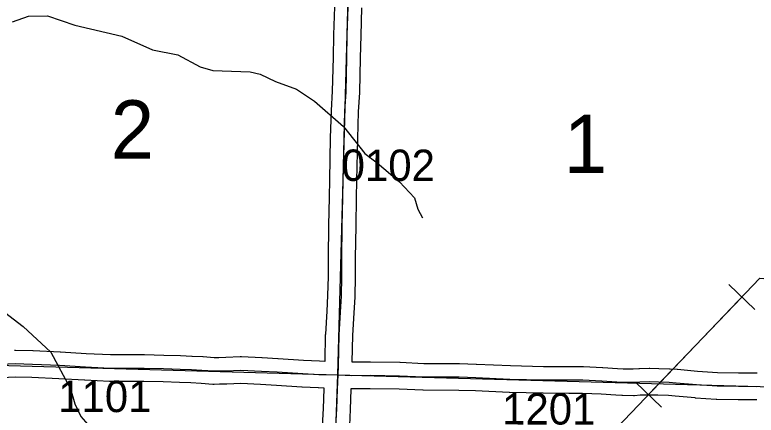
# Model space of a CAD drawing. Extents: x -157.2 to -99.3, y 12.2 to 46.2.
# Drawn here: x -118.686 to -117.032, y 27.1 to 27.992 of the extents above; entities that cross this region are included whole.
import ezdxf

# ---------------------------------------------------------------- set-up
doc = ezdxf.new("R2010")
doc.units = 0
for name, color, linetype in [('tdCoHydroRiver', 7, 'Continuous'), ('tdCoPipe', 7, 'Continuous'), ('tdCoSecRdNmbr', 7, 'Continuous'), ('tdCoSecRteBand', 7, 'Continuous'), ('tdCoSecRteCL', 7, 'Continuous'), ('tdCoSectLine', 7, 'Continuous'), ('tdCoSectNmbr', 7, 'Continuous'), ('tdCoSurfGravel', 7, 'Continuous')]:
    doc.layers.add(name, color=color, linetype=linetype)

msp = doc.modelspace()

# ---------------------------------------------------------------- linework, layer by layer
at = {"layer": 'tdCoHydroRiver'}
for points in [[(-118.6912, 27.9765), (-118.6562, 27.9897), (-118.6135, 27.9901), (-118.5526, 27.9695), (-118.4475, 27.9446), (-118.3789, 27.9143), (-118.3224, 27.9033), (-118.2726, 27.8767), (-118.2445, 27.868), (-118.1609, 27.8657), (-118.139, 27.8604), (-118.1047, 27.8437), (-118.0578, 27.8266), (-118.0175, 27.8003), (-117.9528, 27.7433), (-117.9055, 27.6836), (-117.8777, 27.6623), (-117.8284, 27.6199), (-117.7946, 27.5843), (-117.7874, 27.5589), (-117.7769, 27.5396)], [(-119.1047, 27.4916), (-119.084, 27.472), (-119.0324, 27.4752), (-118.9922, 27.4676), (-118.9475, 27.4442), (-118.9189, 27.4196), (-118.9014, 27.3985), (-118.8813, 27.3853), (-118.8151, 27.3835), (-118.7978, 27.3799), (-118.7201, 27.3367), (-118.6675, 27.2974), (-118.6059, 27.2405), (-118.5624, 27.1589), (-118.5523, 27.1255), (-118.5389, 27.0967), (-118.5236, 27.0789), (-118.4595, 27.0551), (-118.41, 27.0206), (-118.3634, 26.9925)]]:
    msp.add_lwpolyline(points, dxfattribs=at)
at = {"layer": 'tdCoPipe'}
for p, q in [((-117.0349, 27.3352), (-117.0931, 27.391)), ((-117.2433, 27.1179), (-117.3013, 27.1736))]:
    msp.add_line(p, q, dxfattribs=at)
for points in [[(-119.4133, 23.3327), (-118.333, 25.1143), (-118.3187, 25.3672), (-117.6223, 26.3197), (-117.3909, 27.0221), (-117.0238, 27.405), (-116.786, 27.3853), (-116.0353, 28.8965), (-115.8147, 28.963), (-115.031, 30.6247), (-114.8226, 30.6278), (-113.9839, 31.9526), (-113.7493, 31.9569), (-113.0964, 33.545), (-113.0972, 33.7644), (-112.3442, 33.9392), (-112.3543, 34.3663), (-112.164, 34.6114)], [(-117.2724, 27.1458), (-117.064, 27.3631)]]:
    msp.add_lwpolyline(points, dxfattribs=at)
at = {"layer": 'tdCoSecRteBand'}
for points in [[(-117.9941, 27.2205), (-117.9929, 27.2797), (-117.9928, 27.2802), (-117.9928, 27.2808), (-117.9898, 27.3316), (-117.9898, 27.3317), (-117.9898, 27.3317), (-117.9877, 27.3664), (-117.9867, 27.4094), (-117.9867, 27.45), (-117.9867, 27.4502), (-117.9867, 27.4504), (-117.9857, 27.5226), (-117.9857, 27.5227), (-117.9857, 27.5228), (-117.9845, 27.5859), (-117.9837, 27.6244), (-117.9837, 27.6244), (-117.9837, 27.6244), (-117.9818, 27.7179), (-117.9818, 27.718), (-117.9817, 27.7181), (-117.98, 27.7783), (-117.98, 27.7788), (-117.98, 27.7793), (-117.9773, 27.8221), (-117.9756, 27.8974), (-117.9746, 27.9475), (-117.9746, 27.9476), (-117.9746, 27.9478), (-117.9726, 28.0101)], [(-117.9127, 28.0083), (-117.9146, 27.9461), (-117.9156, 27.8962), (-117.9156, 27.8962), (-117.9156, 27.8961), (-117.9173, 27.8202), (-117.9173, 27.8196), (-117.9174, 27.819), (-117.9201, 27.7761), (-117.9218, 27.7165), (-117.9237, 27.6232), (-117.9245, 27.5848), (-117.9245, 27.5848), (-117.9245, 27.5848), (-117.9257, 27.5217), (-117.9267, 27.4497), (-117.9267, 27.409), (-117.9267, 27.4087), (-117.9267, 27.4083), (-117.9277, 27.3644), (-117.9277, 27.3638), (-117.9277, 27.3632), (-117.93, 27.328), (-117.9329, 27.2779), (-117.9341, 27.2186), (-117.9337, 27.2186), (-117.8934, 27.2189), (-117.893, 27.2189), (-117.8927, 27.2189), (-117.8276, 27.2179), (-117.8271, 27.2179), (-117.8267, 27.2179), (-117.7741, 27.2154), (-117.6951, 27.2152), (-117.6946, 27.2152), (-117.6942, 27.2152), (-117.6567, 27.2139), (-117.6565, 27.2139), (-117.6563, 27.2139), (-117.5807, 27.2105), (-117.5071, 27.2088), (-117.4497, 27.2085), (-117.4189, 27.2085), (-117.4183, 27.2085), (-117.4176, 27.2085), (-117.3751, 27.2065), (-117.3748, 27.2065), (-117.3745, 27.2065), (-117.3416, 27.2043), (-117.3294, 27.2036), (-117.3067, 27.2034), (-117.2944, 27.2042), (-117.2936, 27.2043), (-117.2929, 27.2043), (-117.2709, 27.2048), (-117.2702, 27.2048), (-117.2695, 27.2048), (-117.2498, 27.2043), (-117.2497, 27.2043), (-117.2496, 27.2043), (-117.2254, 27.2036), (-117.2247, 27.2036), (-117.224, 27.2035), (-117.2082, 27.2023), (-117.208, 27.2022), (-117.2078, 27.2022), (-117.1632, 27.1981), (-117.1184, 27.1949), (-117.0717, 27.1945), (-117.0716, 27.1945), (-117.0716, 27.1945), (-117.0302, 27.194)], [(-118.6872, 27.245), (-118.686, 27.245), (-118.6848, 27.245), (-118.6461, 27.2438), (-118.6459, 27.2438), (-118.6457, 27.2438), (-118.585, 27.241), (-118.5848, 27.241), (-118.5846, 27.241), (-118.5273, 27.2376), (-118.4729, 27.2349), (-118.398, 27.2349), (-118.3976, 27.2349), (-118.3973, 27.2349), (-118.3539, 27.2339), (-118.3537, 27.2339), (-118.3536, 27.2339), (-118.3166, 27.2327), (-118.3165, 27.2327), (-118.3164, 27.2327), (-118.2913, 27.2317), (-118.2911, 27.2317), (-118.2909, 27.2317), (-118.2672, 27.2304), (-118.2669, 27.2304), (-118.2665, 27.2304), (-118.2413, 27.2285), (-118.2312, 27.2287), (-118.2311, 27.2287), (-118.231, 27.2287), (-118.2154, 27.229), (-118.1836, 27.2304), (-118.1822, 27.2305), (-118.1807, 27.2304), (-118.1349, 27.2282), (-118.1348, 27.2282), (-118.1347, 27.2282), (-118.0992, 27.2262), (-118.099, 27.2262), (-118.0989, 27.2262), (-118.0424, 27.2225), (-118.0067, 27.2208), (-117.9943, 27.2205), (-117.9941, 27.2205)], [(-118.0005, 27.0622), (-117.9978, 27.115), (-117.9965, 27.159), (-117.9965, 27.1593), (-117.9965, 27.1595), (-117.9965, 27.1605), (-118.0087, 27.1609), (-118.009, 27.1609), (-118.0093, 27.1609), (-118.0455, 27.1626), (-118.0458, 27.1626), (-118.046, 27.1626), (-118.1026, 27.1663), (-118.1379, 27.1683), (-118.1822, 27.1704), (-118.2131, 27.169), (-118.2136, 27.169), (-118.214, 27.169), (-118.23, 27.1687), (-118.2415, 27.1685), (-118.2429, 27.1685), (-118.2443, 27.1686), (-118.2706, 27.1705), (-118.2938, 27.1717), (-118.3187, 27.1727), (-118.3554, 27.1739), (-118.3983, 27.1749), (-118.4737, 27.1749), (-118.4744, 27.1749), (-118.4752, 27.1749), (-118.5304, 27.1777), (-118.5306, 27.1777), (-118.5307, 27.1777), (-118.588, 27.1811), (-118.6482, 27.1838), (-118.6855, 27.185), (-118.7317, 27.1828)], [(-117.0309, 27.134), (-117.0723, 27.1345), (-117.1199, 27.135), (-117.1208, 27.135), (-117.1216, 27.135), (-117.1678, 27.1382), (-117.1681, 27.1383), (-117.1685, 27.1383), (-117.2131, 27.1425), (-117.228, 27.1436), (-117.2514, 27.1443), (-117.2703, 27.1448), (-117.2908, 27.1444), (-117.3036, 27.1434), (-117.3048, 27.1433), (-117.3061, 27.1433), (-117.3307, 27.1436), (-117.3314, 27.1436), (-117.3321, 27.1436), (-117.3452, 27.1444), (-117.3453, 27.1444), (-117.3455, 27.1444), (-117.3782, 27.1466), (-117.4196, 27.1485), (-117.4498, 27.1485), (-117.4498, 27.1485), (-117.4499, 27.1485), (-117.5076, 27.1488), (-117.5079, 27.1488), (-117.5082, 27.1488), (-117.5824, 27.1505), (-117.5827, 27.1505), (-117.5831, 27.1505), (-117.6588, 27.154), (-117.6957, 27.1552), (-117.7749, 27.1554), (-117.7755, 27.1554), (-117.7762, 27.1555), (-117.829, 27.1579), (-117.8933, 27.1589), (-117.9339, 27.1586), (-117.9345, 27.1586), (-117.935, 27.1586), (-117.9365, 27.1587), (-117.9365, 27.1583), (-117.9365, 27.1583), (-117.9366, 27.1572), (-117.9378, 27.113), (-117.9378, 27.1126), (-117.9378, 27.1123), (-117.9405, 27.059)]]:
    msp.add_lwpolyline(points, dxfattribs=at)
at = {"layer": 'tdCoSecRteCL'}
for points in [[(-117.9652, 27.1896), (-117.9643, 27.2095), (-117.9629, 27.2791), (-117.9599, 27.3299), (-117.9577, 27.3651), (-117.9567, 27.409), (-117.9567, 27.45), (-117.9557, 27.5222), (-117.9545, 27.5853), (-117.9537, 27.6238), (-117.9518, 27.7173), (-117.95, 27.7774), (-117.9473, 27.8208), (-117.9456, 27.8968), (-117.9446, 27.9469), (-117.9426, 28.0093)], [(-118.7331, 27.2128), (-118.6858, 27.215), (-118.6471, 27.2138), (-118.5864, 27.2111), (-118.5289, 27.2076), (-118.4737, 27.2049), (-118.398, 27.2049), (-118.3546, 27.2039), (-118.3176, 27.2027), (-118.2924, 27.2017), (-118.2688, 27.2005), (-118.2421, 27.1985), (-118.2305, 27.1987), (-118.2145, 27.199), (-118.1822, 27.2005), (-118.1363, 27.1982), (-118.1008, 27.1963), (-118.0441, 27.1926), (-118.0078, 27.1909), (-117.9652, 27.1896)], [(-118.0028, 26.216), (-118.0019, 26.2182), (-118.0008, 26.2206), (-117.9999, 26.2265), (-117.9994, 26.2551), (-117.9954, 26.3375), (-117.9917, 26.4645), (-117.9905, 26.4911), (-117.9875, 26.5437), (-117.9865, 26.5997), (-117.986, 26.6524), (-117.9826, 26.7077), (-117.9809, 26.7619), (-117.9801, 26.7888), (-117.9786, 26.8369), (-117.9764, 26.8771), (-117.9749, 26.92), (-117.9742, 26.9538), (-117.9732, 27.0142), (-117.9705, 27.0606), (-117.9678, 27.1138), (-117.9666, 27.1582), (-117.9652, 27.1896)], [(-117.9652, 27.1896), (-117.9341, 27.1886), (-117.8932, 27.1889), (-117.8281, 27.1879), (-117.7748, 27.1854), (-117.6951, 27.1852), (-117.6577, 27.1839), (-117.5817, 27.1805), (-117.5075, 27.1788), (-117.4498, 27.1785), (-117.4189, 27.1785), (-117.3765, 27.1765), (-117.3435, 27.1743), (-117.3304, 27.1736), (-117.3058, 27.1733), (-117.2922, 27.1743), (-117.2702, 27.1748), (-117.2505, 27.1743), (-117.2263, 27.1736), (-117.2106, 27.1724), (-117.1657, 27.1682), (-117.1196, 27.165), (-117.072, 27.1645), (-117.0305, 27.164)]]:
    msp.add_lwpolyline(points, dxfattribs=at)
at = {"layer": 'tdCoSectLine'}
for points in [[(-117.9656, 27.1896), (-117.9392, 28.1664)], [(-118.9628, 27.2182), (-117.9656, 27.1896)], [(-118.0017, 26.1916), (-117.9656, 27.1896)], [(-117.9656, 27.1896), (-116.9699, 27.1621)]]:
    msp.add_lwpolyline(points, dxfattribs=at)
at = {"layer": 'tdCoSurfGravel'}
for points in [[(-117.9705, 27.0606), (-117.9678, 27.1138), (-117.9666, 27.1582), (-117.9652, 27.1896), (-117.9643, 27.2095), (-117.9629, 27.2791), (-117.9599, 27.3299), (-117.9577, 27.3651), (-117.9567, 27.409), (-117.9567, 27.45), (-117.9557, 27.5222), (-117.9545, 27.5853), (-117.9537, 27.6238), (-117.9518, 27.7173), (-117.95, 27.7774), (-117.9473, 27.8208), (-117.9456, 27.8968), (-117.9446, 27.9469), (-117.9426, 28.0093), (-117.9407, 28.0943), (-117.9394, 28.1459), (-117.9388, 28.1664)], [(-118.7331, 27.2128), (-118.6858, 27.215), (-118.6471, 27.2138), (-118.5864, 27.2111), (-118.5289, 27.2076), (-118.4737, 27.2049), (-118.398, 27.2049), (-118.3546, 27.2039), (-118.3176, 27.2027), (-118.2924, 27.2017), (-118.2688, 27.2005), (-118.2421, 27.1985), (-118.2305, 27.1987), (-118.2145, 27.199), (-118.1822, 27.2005), (-118.1363, 27.1982), (-118.1008, 27.1963), (-118.0441, 27.1926), (-118.0078, 27.1909), (-117.9652, 27.1896), (-117.9652, 27.1896)], [(-117.9652, 27.1896), (-117.9341, 27.1886), (-117.8932, 27.1889), (-117.8281, 27.1879), (-117.7748, 27.1854), (-117.6951, 27.1852), (-117.6577, 27.1839), (-117.5817, 27.1805), (-117.5075, 27.1788), (-117.4498, 27.1785), (-117.4189, 27.1785), (-117.3765, 27.1765), (-117.3435, 27.1743), (-117.3304, 27.1736), (-117.3058, 27.1733), (-117.2922, 27.1743), (-117.2702, 27.1748), (-117.2505, 27.1743), (-117.2263, 27.1736), (-117.2106, 27.1724), (-117.1657, 27.1682), (-117.1196, 27.165), (-117.072, 27.1645), (-117.0305, 27.164)]]:
    msp.add_lwpolyline(points, dxfattribs=at)

# ---------------------------------------------------------------- texts
at = {"layer": 'tdCoSecRdNmbr'}
for s, rotation, p in [('0102', 359.9098, (-117.9573, 27.6222)), ('1101', 359.9094, (-118.5897, 27.107)), ('1201', 359.9102, (-117.5992, 27.0792))]:
    msp.add_text(s, height=0.07, rotation=rotation, dxfattribs=at).set_placement(p)
at = {"layer": 'tdCoSectNmbr'}
for s, rotation, p in [('2', 359.9094, (-118.4724, 27.6719)), ('1', 359.9102, (-117.4617, 27.6397))]:
    msp.add_text(s, height=0.13, rotation=rotation, dxfattribs=at).set_placement(p)

doc.saveas('drawing.dxf')
